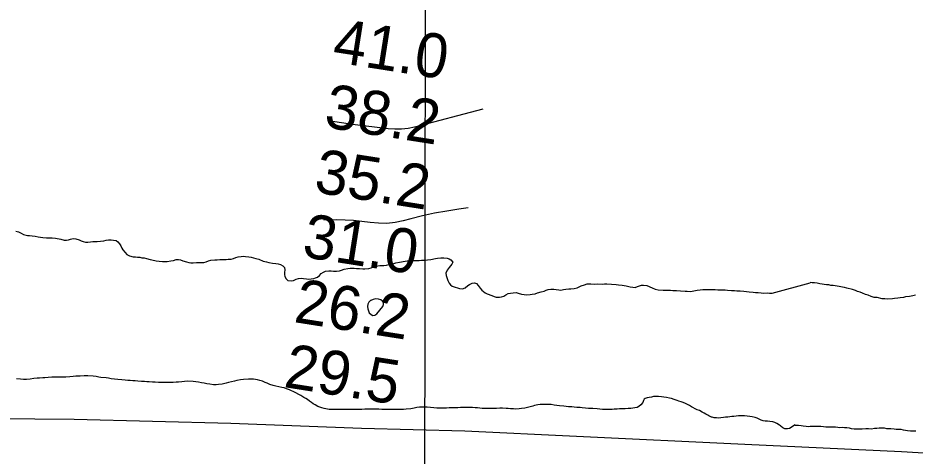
# Model space of a CAD drawing. Extents: x 3219052 to 3256913, y 800770 to 826146.
# Drawn here: x 3233083 to 3234446, y 811124 to 811790 of the extents above; entities that cross this region are included whole.
import ezdxf

# ---------------------------------------------------------------- set-up
doc = ezdxf.new("R2010")
doc.units = 0
for name, color, linetype in [('V-GRID-MAJR', 7, 'Continuous'), ('V-LEVE-TOET', 7, 'Continuous'), ('V-RIVR-RANG', 7, 'Continuous'), ('V-TOPO-MAJR', 7, 'Continuous'), ('V-TOPO-MINR', 7, 'Continuous'), ('V-TOPO-SHOR', 7, 'Continuous')]:
    doc.layers.add(name, color=color, linetype=linetype)

msp = doc.modelspace()

# ---------------------------------------------------------------- linework, layer by layer
at = {"layer": 'V-GRID-MAJR'}
msp.add_spline([(3233694.8, 806171.3), (3233702.7, 812230.4), (3233710.6, 818292.6), (3233718.6, 824354.9), (3233718.6, 824357.9)], degree=3, dxfattribs=at)
at = {"layer": 'V-LEVE-TOET'}
msp.add_lwpolyline([(3234610.1, 811119.3), (3234425.5, 811130.6), (3234187.5, 811141.7), (3233931.8, 811153.9), (3233761.8, 811162.1), (3233605, 811165.8), (3233406.5, 811173.3), (3233168.7, 811179.6), (3232928.5, 811181.5)], dxfattribs=at)
at = {"layer": 'V-TOPO-MAJR'}
msp.add_lwpolyline([(3233767.2, 811501.3), (3233752.9, 811499.4), (3233734.5, 811496.5), (3233716.1, 811493.2), (3233697.9, 811489.2), (3233679.8, 811484.7), (3233668.4, 811481.7), (3233656, 811479.2), (3233643.5, 811477.7), (3233630.9, 811477.9), (3233618.3, 811479.1), (3233605.6, 811480.8), (3233592.8, 811482.1), (3233580, 811482.7), (3233567.2, 811483), (3233548, 811482.8)], dxfattribs=at)
at = {"layer": 'V-TOPO-MINR'}
for points in [[(3233789.1, 811651.6), (3233685.5, 811624.2), (3233675.7, 811622.1), (3233665.8, 811620.9), (3233655.8, 811620.8), (3233645.7, 811621.4), (3233591.1, 811628), (3233557.9, 811633.1)], [(3233638.4, 811357.3), (3233637, 811359.6), (3233634.6, 811361.7), (3233630.6, 811362.8), (3233626.8, 811363.1), (3233622.9, 811362.3), (3233619.2, 811360.7), (3233618.9, 811360.6), (3233616.2, 811358), (3233614.4, 811355), (3233614, 811351.6), (3233614.6, 811347.8), (3233616.9, 811341.9), (3233619.5, 811339.1), (3233622.3, 811337.7), (3233625.3, 811338.3), (3233628.5, 811340.2), (3233637.2, 811351.5), (3233638.3, 811354.5), (3233638.4, 811357.3)]]:
    msp.add_lwpolyline(points, dxfattribs=at)
at = {"layer": 'V-TOPO-SHOR'}
for points in [[(3233079.9, 811466.2), (3233084.2, 811464.7), (3233087.8, 811462.9), (3233091.6, 811461.1), (3233097.7, 811459.2), (3233100.8, 811459.2), (3233104.8, 811458.9), (3233109.2, 811458.2), (3233114, 811457.2), (3233117.3, 811456.7), (3233121.2, 811456.2), (3233126.4, 811456), (3233131.3, 811456), (3233135.1, 811456), (3233140, 811455.2), (3233148.5, 811453.6), (3233153.6, 811452.5), (3233156.9, 811452.1), (3233160, 811452.8), (3233163, 811453.8), (3233166.8, 811454.6), (3233171, 811454.2), (3233176, 811452.6), (3233179.1, 811451.4), (3233182.1, 811450.2), (3233186, 811449.2), (3233189.5, 811449.2), (3233193.5, 811449.7), (3233197.1, 811450), (3233200.2, 811450), (3233203.5, 811450), (3233208.6, 811450.5), (3233213.8, 811451.5), (3233217.1, 811452.1), (3233220.5, 811452.6), (3233225, 811452.6), (3233228.4, 811452.4), (3233232.1, 811451.6), (3233234.9, 811449.9), (3233237.3, 811446.9), (3233239.5, 811443.6), (3233240.8, 811440), (3233242.7, 811437.5), (3233245.9, 811433.7), (3233248.6, 811430.7), (3233252.8, 811428.3), (3233258, 811426.9), (3233261.5, 811426.7), (3233264.8, 811426.6), (3233268.4, 811426.2), (3233271.4, 811425.6), (3233274.7, 811425.2), (3233278.5, 811424.4), (3233283.8, 811423), (3233286.7, 811422.4), (3233293.3, 811421), (3233297.9, 811420.2), (3233302.9, 811419.7), (3233306, 811419.7), (3233309.6, 811419.8), (3233315.4, 811420.8), (3233319.2, 811421.4), (3233323.5, 811422.8), (3233327.1, 811422.9), (3233330.3, 811422.2), (3233333.6, 811420.9), (3233339.2, 811419.2), (3233342.5, 811418.1), (3233345.6, 811417.6), (3233349.4, 811417.7), (3233354.5, 811418.2), (3233358.6, 811418.2), (3233362.4, 811418.2), (3233365.5, 811418.2), (3233369, 811419.2), (3233372.8, 811421), (3233375.9, 811422.1), (3233382, 811422.2), (3233386, 811422.6), (3233390, 811422.9), (3233393.6, 811422.7), (3233399.2, 811423), (3233402.5, 811423.2), (3233407, 811423.5), (3233410.4, 811424.3)], [(3233410.4, 811424.3), (3233413.9, 811425.9), (3233417.5, 811426.9), (3233422.1, 811427.6), (3233425.6, 811427.7), (3233428.7, 811427.4), (3233433.8, 811427), (3233437.6, 811426.4), (3233444.7, 811424.5), (3233449, 811423.2), (3233455.8, 811420.4), (3233460.7, 811419.2), (3233464.5, 811418.5), (3233469.8, 811417.5), (3233475, 811416.8), (3233478.2, 811416.5), (3233482.1, 811415.5), (3233485.6, 811413.2), (3233488.2, 811410.9), (3233488.5, 811407.2), (3233488.2, 811403.3), (3233488, 811400), (3233488.7, 811396.9), (3233490.5, 811393.5), (3233493.3, 811391.1), (3233498.7, 811390.4), (3233501.7, 811390.9), (3233505.8, 811392.8), (3233509.3, 811393.8), (3233513.4, 811394.5), (3233516.9, 811394.1), (3233521.5, 811393.6), (3233524.8, 811393.1), (3233528.6, 811393.6), (3233532.4, 811393.9), (3233535.3, 811394.9), (3233538.3, 811396.2), (3233541, 811398.5), (3233543.9, 811401.6), (3233547.1, 811403.4), (3233550.5, 811404.9), (3233555.3, 811405.6), (3233559.1, 811405.5), (3233562.6, 811405.2), (3233567.2, 811405), (3233571.7, 811405.5), (3233574.8, 811406.6), (3233578.9, 811408.1), (3233584.5, 811409.3), (3233587.7, 811409.7), (3233593.9, 811409.6), (3233597.4, 811409.4), (3233602, 811409.2), (3233606.8, 811408.9), (3233610.2, 811408.5), (3233615.9, 811409.2), (3233619.7, 811410.3), (3233624, 811412.1), (3233626.9, 811412.8), (3233632.7, 811413.6), (3233636, 811413.9), (3233639.1, 811413.9), (3233642.8, 811414.4), (3233646.6, 811415.2), (3233650.5, 811415.8), (3233654.1, 811416.6), (3233657.3, 811417.8), (3233662.7, 811418.9), (3233671.1, 811420.2), (3233674.4, 811420.7), (3233679.1, 811420.8), (3233682.9, 811421.3), (3233687.1, 811421.3), (3233692.4, 811421.5), (3233696.2, 811422.1), (3233700.5, 811422.1), (3233705.1, 811422.2), (3233710.4, 811423), (3233717.5, 811424.3), (3233720.6, 811424.8), (3233725.3, 811425.5), (3233730, 811425.3), (3233735.1, 811424.8), (3233738.1, 811423.8), (3233740.9, 811422.6), (3233743.7, 811418.7), (3233742.2, 811415.9), (3233740.1, 811413.1), (3233738.1, 811410.8), (3233735.3, 811406.8), (3233733.1, 811401.9), (3233733.7, 811398.6), (3233736.2, 811391), (3233738, 811387), (3233740.1, 811384.4), (3233742.9, 811382.4), (3233747.5, 811380.6), (3233750.8, 811379.6), (3233753.8, 811378.9), (3233758.6, 811378.4), (3233762.4, 811380)], [(3233762.4, 811380), (3233766.7, 811383.1), (3233769.3, 811385.1), (3233773.1, 811387.1), (3233776.9, 811387.2), (3233779.9, 811386.2), (3233782.3, 811383.4), (3233785.5, 811379.1), (3233787.6, 811376.3), (3233793, 811372.3), (3233796, 811370.8), (3233803.1, 811368), (3233806.5, 811366.5), (3233809.5, 811365.5), (3233814.6, 811365.7), (3233817.6, 811366.2), (3233821.1, 811367.1), (3233824.5, 811369.1), (3233828, 811371.1), (3233831.3, 811371.9), (3233835.6, 811372.4), (3233839.9, 811372.5), (3233843.2, 811371.5), (3233847.9, 811370.2), (3233851.9, 811369.5), (3233855.4, 811369.3), (3233861, 811369.5), (3233864.1, 811370), (3233868.6, 811370.8), (3233872.5, 811372.1), (3233878.1, 811373.6), (3233882.3, 811374.7), (3233885.7, 811376), (3233888.7, 811377.1), (3233892.8, 811377.6), (3233897.1, 811377.6), (3233900.6, 811377.3), (3233904.9, 811376.8), (3233908, 811376.4), (3233911.8, 811377.1), (3233915.4, 811377.7), (3233919.7, 811378.2), (3233923.2, 811378.2), (3233928.1, 811379), (3233932.6, 811379.8), (3233938.9, 811382.6), (3233943.6, 811384.4), (3233947.6, 811385.7), (3233953.5, 811385.7), (3233958.2, 811385.5), (3233963.9, 811385.7), (3233970.7, 811385.6), (3233974, 811386), (3233977.8, 811385.9), (3233991.8, 811384.7), (3233995.3, 811384.2), (3234001.2, 811383.6), (3234006.8, 811382.7), (3234013.2, 811381.2), (3234017, 811380.7), (3234020.6, 811380.5), (3234024.3, 811381.7), (3234030.2, 811383.8), (3234033.5, 811384.1), (3234038.6, 811383.1), (3234046.5, 811380), (3234051.3, 811378), (3234055.8, 811376.8), (3234063, 811376.1), (3234068, 811376.3), (3234071.3, 811376.4), (3234074.6, 811376.4), (3234077.9, 811375.9), (3234083.6, 811375.7), (3234089.6, 811375.4), (3234096.7, 811374.9), (3234099.8, 811374.5), (3234104.7, 811374.2), (3234109.9, 811375), (3234115, 811376.1), (3234119.6, 811376.8), (3234123.7, 811377.2), (3234128.2, 811377.2), (3234131.6, 811377.4), (3234135.3, 811377.4), (3234142.2, 811377.4), (3234146.5, 811377), (3234150.4, 811376.8), (3234157.5, 811376.5), (3234160.8, 811376.1), (3234167.1, 811375.6), (3234171.4, 811375.5), (3234175.2, 811375.4), (3234180.3, 811375.3), (3234185.9, 811374.7), (3234190, 811374.2), (3234193.8, 811373.7), (3234200.2, 811373.4), (3234203.5, 811372.9), (3234207.5, 811372.5), (3234212.1, 811372.2)], [(3234212.1, 811372.2), (3234215.7, 811371.9), (3234221.2, 811372), (3234225, 811371.8), (3234228.7, 811371.8), (3234286.4, 811387.6)], [(3234311.4, 811384.6), (3234307.9, 811384.9), (3234304.9, 811385.3), (3234301, 811386.1), (3234297.2, 811386.9), (3234292.9, 811387.2), (3234289.4, 811387.6), (3234286.4, 811388)], [(3234446.5, 811368.7), (3234442.6, 811367.8), (3234437.5, 811366.8), (3234431.5, 811366.3), (3234428.1, 811365.3), (3234423, 811364.8), (3234419.5, 811363.9), (3234414.8, 811363.8), (3234411.4, 811363.3), (3234404.5, 811362.7), (3234399.8, 811363.1), (3234395.9, 811363), (3234388.2, 811365), (3234383.9, 811365.3), (3234379.1, 811366.5), (3234374.4, 811368.6), (3234370.5, 811369.8), (3234366.2, 811371.5), (3234362.3, 811373.1), (3234358.4, 811374.3), (3234355.3, 811375.5), (3234350.6, 811377.2), (3234342, 811379.1), (3234338.5, 811380.4), (3234335.5, 811380.7), (3234330.8, 811381.9), (3234327.3, 811382.3), (3234321.7, 811383.1), (3234317.8, 811383.4), (3234314.8, 811384.2), (3234311.4, 811384.6)], [(3233495.4, 811224.7), (3233490.9, 811226.3), (3233487.5, 811227.5), (3233483.9, 811228.3), (3233479.2, 811229.5), (3233474.8, 811230.3), (3233471, 811231.3), (3233465.9, 811233), (3233461.8, 811234.7), (3233458.8, 811236), (3233454.7, 811237.8), (3233450.7, 811239), (3233446.8, 811239.8), (3233441.2, 811240.8), (3233437.2, 811241), (3233433.3, 811241), (3233426, 811240.5), (3233421.4, 811239.7), (3233415.5, 811238.8), (3233412.3, 811237.8), (3233407.7, 811236.8), (3233403.1, 811235.7), (3233399.6, 811234.8), (3233393.5, 811233.5), (3233387.6, 811232.6), (3233384.4, 811232.4), (3233380.3, 811232.4), (3233374.4, 811233.3), (3233370.2, 811233.9), (3233366, 811234.6), (3233361.8, 811235.5), (3233357.2, 811236.5), (3233353.6, 811237), (3233349.3, 811237.5), (3233341.1, 811237.8), (3233336, 811237.2), (3233332.2, 811236.9), (3233327.2, 811236.4), (3233323.6, 811236.4), (3233319, 811236.1), (3233314.3, 811236.1), (3233310.1, 811236.1), (3233305.6, 811236), (3233302, 811235.8), (3233296.4, 811236), (3233291.8, 811236.2), (3233287.6, 811236.5), (3233282.5, 811236.7), (3233278.9, 811236.9), (3233275.6, 811237.2), (3233270.6, 811237.4), (3233265.5, 811237.9), (3233261.4, 811238.2), (3233257.5, 811238.6), (3233253.7, 811239.1), (3233250, 811239.1), (3233245.8, 811239.6), (3233240.8, 811239.8), (3233234.9, 811240.3), (3233224.8, 811241.5), (3233220.5, 811242.2), (3233217.1, 811242.7), (3233209.3, 811243.7), (3233206.2, 811244.2), (3233202.2, 811244.9), (3233197.5, 811245.5), (3233189.5, 811246), (3233183.9, 811246.2), (3233177.8, 811245.6), (3233170.9, 811245.3), (3233166.9, 811245), (3233162.2, 811244.6), (3233155.9, 811244.2), (3233151.4, 811244.2), (3233147.3, 811244.2), (3233142.4, 811244.2), (3233138.7, 811244.2), (3233134.6, 811244.1), (3233129.3, 811243.4), (3233124.1, 811243), (3233120.9, 811242.8), (3233116.1, 811242.6), (3233112.2, 811242.3), (3233107.2, 811241.7), (3233101.5, 811240.9), (3233096.2, 811240.6), (3233091.7, 811240.6), (3233086.9, 811240.9), (3233080.8, 811241.6)], [(3233931.9, 811197.7), (3233928.1, 811198.1), (3233924.3, 811198.6), (3233919.2, 811199.1), (3233915.7, 811199.3), (3233912.2, 811199.8), (3233905.6, 811200.5), (3233901.7, 811201.1), (3233897.7, 811201.6), (3233892.9, 811202.2), (3233887.7, 811202.5), (3233883.4, 811202.3), (3233879.8, 811202.4), (3233876.6, 811202.2), (3233872.7, 811201.9), (3233868, 811200.9), (3233865.1, 811200.1), (3233861.1, 811199), (3233857.3, 811198), (3233852.9, 811196.8), (3233848.2, 811196.2), (3233844.3, 811195.7), (3233839.2, 811195.4), (3233835.9, 811195.6), (3233831.1, 811195.9), (3233828, 811196.1), (3233824.7, 811196.4), (3233819.2, 811196.8), (3233815.1, 811197), (3233810.3, 811196.5), (3233804.9, 811196.2), (3233801.4, 811196.2), (3233796, 811196.2), (3233792.8, 811196.4), (3233788.4, 811196.5), (3233781.3, 811197.1), (3233777.7, 811197.2), (3233773.4, 811197.6), (3233767.6, 811197.9), (3233764.3, 811197.9), (3233759.4, 811197.9), (3233755.6, 811197.6), (3233751.1, 811197.5), (3233747.1, 811197.5), (3233742.4, 811197.3), (3233738.4, 811197.2), (3233734.1, 811196.9), (3233729.2, 811196.7), (3233725.5, 811196.6), (3233719.6, 811196.9), (3233714.7, 811197.3), (3233709.9, 811197.8), (3233704.9, 811198.3), (3233701, 811198.5), (3233696.8, 811198.3), (3233693.2, 811198.2), (3233689.1, 811197.8), (3233685, 811197), (3233679.9, 811196), (3233673.1, 811195.4), (3233668.8, 811194.9), (3233665, 811194.6), (3233661.7, 811194.6), (3233652.8, 811194.8), (3233649.3, 811194.8), (3233644.7, 811194.8), (3233636.1, 811195), (3233631.4, 811195.4), (3233626.4, 811195.4), (3233617.8, 811195.3), (3233613.9, 811195.3), (3233609.9, 811195.3), (3233605.5, 811195), (3233601.3, 811195), (3233597.4, 811194.8), (3233592.8, 811194.7), (3233587.5, 811194.7), (3233584.4, 811194.9), (3233580.2, 811194.9), (3233576.6, 811195), (3233571.8, 811194.7), (3233567.7, 811194.7), (3233563.9, 811194.9), (3233556, 811194.9), (3233548.2, 811196.3), (3233545, 811197.1), (3233541.8, 811198.3), (3233538.5, 811199.6), (3233534.6, 811201.8), (3233531.6, 811203.4), (3233529, 811205.4), (3233526, 811207.4), (3233522.9, 811209.9), (3233520.4, 811211.7), (3233517.6, 811213), (3233512.8, 811215.9), (3233509.6, 811217.8), (3233505.3, 811220.3), (3233501.3, 811222.2), (3233498.5, 811223.3), (3233495.4, 811224.7)], [(3234263.9, 811171.3), (3234255, 811165.9), (3234252, 811165.3), (3234248.1, 811165.4), (3234247.2, 811165.9), (3234244.9, 811167.1), (3234242.5, 811169.1), (3234241.3, 811169.9), (3234240, 811171.1), (3234235.9, 811173.4), (3234232.9, 811174.9), (3234229.8, 811175.9), (3234225.3, 811176.6), (3234221.7, 811177.1), (3234218.1, 811177.1), (3234215.1, 811177.6), (3234212.2, 811178.6), (3234212, 811178.6), (3234209, 811180.1), (3234206.1, 811181.4), (3234203.1, 811182.4), (3234198.6, 811183.4), (3234195, 811184.2), (3234190.7, 811184.9), (3234186.9, 811185.4), (3234182.5, 811185.1), (3234177.7, 811185.1), (3234174.1, 811184.8), (3234170.8, 811184.3), (3234167.6, 811184), (3234164.5, 811183.5), (3234161.4, 811183.2), (3234157.9, 811182.9), (3234154.8, 811182.4), (3234151, 811182.1), (3234147.7, 811181.7), (3234144.1, 811181.9), (3234140.9, 811182.3), (3234137.6, 811183.1), (3234136.8, 811183.3), (3234134.8, 811184.3), (3234132.5, 811185.3), (3234132.7, 811185.3), (3234131, 811186.2), (3234128.2, 811187.6), (3234125.4, 811189.1), (3234122.3, 811190.9), (3234118.2, 811193.1), (3234115.1, 811194.4), (3234112.1, 811195.9), (3234108.2, 811198), (3234106.5, 811198.9), (3234103.4, 811200.7), (3234100.4, 811202.3), (3234097, 811204), (3234093.8, 811205.2), (3234090.4, 811206.3), (3234087.2, 811207.3), (3234084.3, 811208.5), (3234080, 811209.8), (3234075.7, 811211.3), (3234072.7, 811212), (3234068.1, 811213), (3234064, 811213.8), (3234060.5, 811214.2), (3234055.9, 811214.5), (3234052, 811214.5), (3234048.7, 811214.4), (3234045.5, 811213.7), (3234041.9, 811213.1), (3234038.9, 811212.3), (3234036, 811211.3), (3234034.5, 811210.3), (3234033.5, 811208.7), (3234032.3, 811205.5), (3234029.3, 811201.7), (3234026.4, 811199.3), (3234023.6, 811198), (3234020.4, 811197.1), (3234017.3, 811196.7), (3234014, 811196.3), (3234010.2, 811196.4), (3234005.6, 811196), (3234000.8, 811195.7), (3233997, 811195.6), (3233993.2, 811195.4), (3233988.7, 811195.1), (3233985.6, 811194.9), (3233982, 811194.8), (3233978.5, 811194.8), (3233974.4, 811194.8), (3233971.1, 811195), (3233967, 811195.3), (3233963.2, 811195.8), (3233956.4, 811196.2), (3233953, 811196.4), (3233949.8, 811196.5), (3233945.4, 811196.6), (3233940.4, 811197.2), (3233937, 811197.6), (3233931.9, 811197.7)], [(3234263.9, 811171.2), (3234268.6, 811170.8), (3234272.9, 811170.5), (3234276, 811170.1), (3234280.3, 811169.3), (3234283.3, 811169), (3234286.3, 811169.4), (3234291.4, 811169.5), (3234294.9, 811169.6), (3234297.9, 811169.2), (3234302.6, 811169.3), (3234306.9, 811169), (3234310.3, 811168.6), (3234313.8, 811168.2), (3234318.1, 811168.3), (3234321.1, 811168.4), (3234324.9, 811168.5), (3234328.4, 811167.7), (3234331.4, 811167.3), (3234335.7, 811167.8), (3234338.7, 811167.4), (3234342.1, 811167.5), (3234345.6, 811167.1), (3234348.6, 811165.9), (3234353.3, 811165.6), (3234357.6, 811165.2), (3234360.6, 811165.3), (3234365.3, 811165.4), (3234370.9, 811165.9), (3234375.2, 811166), (3234379.9, 811165.6), (3234384.2, 811166.6), (3234387.6, 811166.6), (3234391.1, 811166.7), (3234395.8, 811166.8), (3234398.8, 811166.9), (3234402.7, 811166.1), (3234409.1, 811165.8), (3234414.3, 811165.4), (3234417.3, 811165.1), (3234420.3, 811165.1), (3234424.2, 811164.8), (3234427.6, 811164), (3234431.5, 811163.6), (3234434.5, 811162.8), (3234438.8, 811162.5), (3234447, 811162.2)]]:
    msp.add_lwpolyline(points, dxfattribs=at)

# ---------------------------------------------------------------- texts
at = {"layer": 'V-RIVR-RANG'}
for s, p in [('41.0', (3233559, 811723.6)), ('38.2', (3233546.5, 811624.4)), ('35.2', (3233531.2, 811525.5)), ('31.0', (3233513.1, 811427.2)), ('26.2', (3233500.7, 811327.9)), ('29.5', (3233485.4, 811229.1))]:
    msp.add_text(s, height=67, rotation=351.0683, dxfattribs=at).set_placement(p)

doc.saveas('drawing.dxf')
